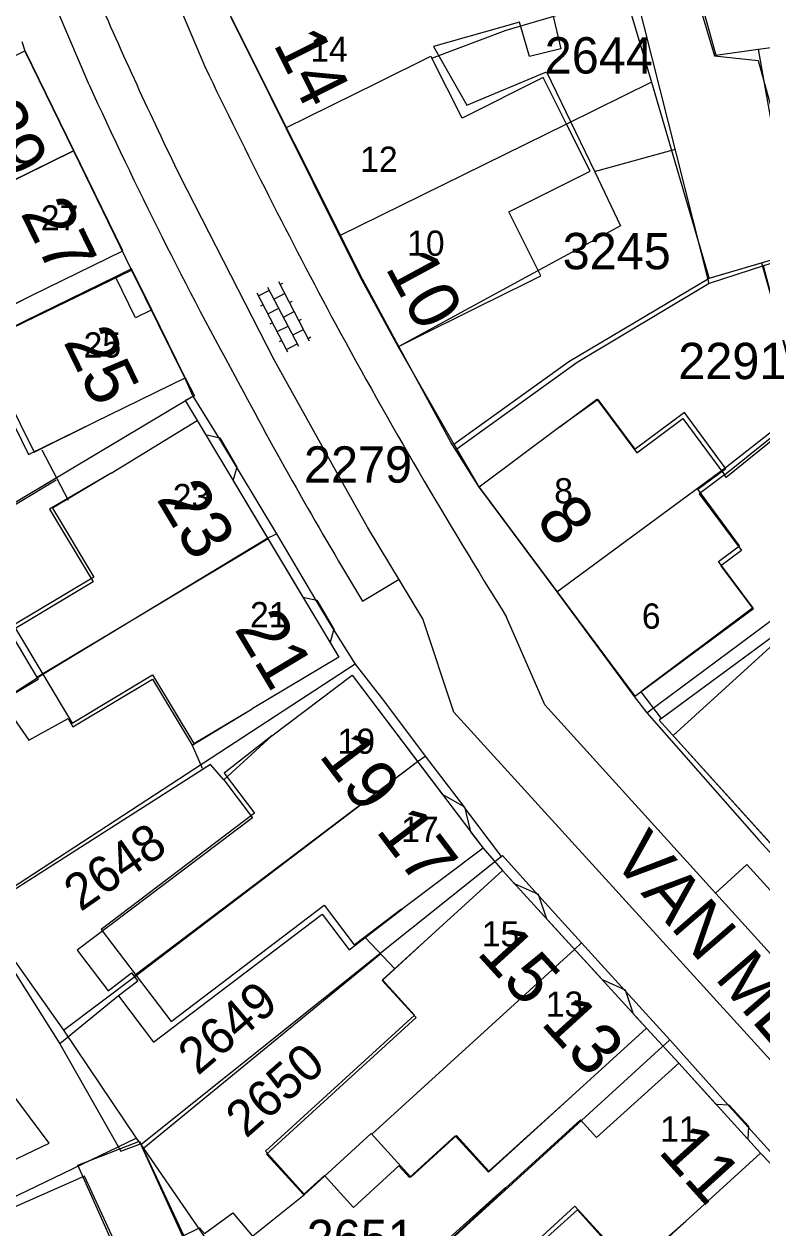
# Model space of a CAD drawing. Extents: x 148816 to 151297, y 399515 to 402500.
# Drawn here: x 149829.5 to 149866.1, y 400114.1 to 400173.7 of the extents above; entities that cross this region are included whole.
import ezdxf

# ---------------------------------------------------------------- set-up
doc = ezdxf.new("R2010")
doc.units = 0
for name, color, linetype in [('B01 Hoofdgebouw  [D] Norm', 7, 'Continuous'), ('B01 Hoofdgebouw  [T] Norm', 7, 'Continuous'), ('B01 hoofgebouw', 7, 'Continuous'), ('B02 Bijgebouw  [D] Norm', 7, 'Continuous'), ('B02 Bijgebouw  [T] Norm', 7, 'Continuous'), ('B07 Tussenmuur  [D] Norm', 7, 'Continuous'), ('G01 perceelsgrens', 7, 'Continuous'), ('S02 Open verharding  Norm', 7, 'Continuous'), ('T04 Haag heg  [D] Gem', 7, 'Continuous'), ('V00 Kant verharding algemeen  [T] Norm', 7, 'Continuous'), ('V00 Kant verharding algemeen secundair  [T] Gem', 7, 'Continuous'), ('Z01 perceelnummer', 7, 'Continuous'), ('Z02 huisnummer', 7, 'Continuous'), ('Z02 Huisnummer  [Tekst] Norm', 7, 'Continuous'), ('Z06 straatnaam', 7, 'Continuous')]:
    doc.layers.add(name, color=color, linetype=linetype)

msp = doc.modelspace()

# ---------------------------------------------------------------- linework, layer by layer
at = {"layer": 'B01 Hoofdgebouw  [D] Norm'}
for p, q in [((149863.814, 400120.174), (149861.96, 400122.22)), ((149866, 400117.76), (149865.388, 400118.436))]:
    msp.add_line(p, q, dxfattribs=at)
for points in [[(149839.52, 400174.57), (149846.688, 400177.097), (149861.278, 400181.198), (149863.787, 400172.158), (149865.895, 400172.45), (149866.156, 400170.951), (149867.724, 400162.211), (149866.151, 400161.719), (149863.462, 400160.839), (149859.834, 400175.239), (149855.697, 400174.223), (149856.112, 400172.471), (149854.564, 400172.081), (149854.073, 400173.782), (149849.81, 400172.588), (149851.45, 400169.672), (149855.406, 400171.322), (149857.794, 400166.377), (149859.068, 400163.699), (149852.48, 400160.12)], [(149865.895, 400172.45), (149867.038, 400172.609), (149866.747, 400174.922), (149875.781, 400177.338), (149875.108, 400179.801), (149870.616, 400178.657), (149862.828, 400176.095)], [(149825.08, 400170.17), (149822.291, 400168.808), (149823.654, 400166.023), (149817.256, 400162.892), (149818.426, 400160.502), (149816.825, 400159.718), (149817.916, 400157.491), (149825.928, 400161.416), (149827.159, 400158.903), (149829.93, 400160.26)], [(149861.673, 400138.452), (149868.32, 400144.488), (149867.91, 400145.096), (149872.518, 400148.555), (149872.338, 400148.961), (149881.005, 400148.502), (149881.069, 400150.969), (149871.511, 400151.703), (149871.565, 400151.144), (149868.951, 400150.519), (149868.005, 400154.221), (149864.297, 400151.23), (149864.228, 400151.363), (149868.067, 400154.456), (149866.152, 400161.719)], [(149829.56, 400158.98), (149827.469, 400157.948), (149827.618, 400157.645), (149822.376, 400155.067), (149822.278, 400155.267), (149819.876, 400154.09), (149821.092, 400151.608), (149828.373, 400155.175), (149829.747, 400152.371), (149833.01, 400153.97)], [(149856.07, 400153.75), (149857.901, 400155.113), (149859.88, 400152.458), (149862.15, 400154.15), (149864.228, 400151.363), (149862.969, 400150.424), (149865.062, 400147.618), (149864.043, 400146.858), (149865.614, 400144.752), (149860.08, 400140.62)], [(149838.508, 400153.37), (149839.218, 400153.205), (149840.065, 400151.743), (149839.878, 400151.113)], [(149833.83, 400151.45), (149830.783, 400149.663), (149832.944, 400146.06), (149828.814, 400143.583), (149830.223, 400141.233), (149828.414, 400140.148), (149829.753, 400138.217), (149831.701, 400139.294), (149831.945, 400138.887), (149835.881, 400141.247), (149837.843, 400137.976), (149840.83, 400139.77)], [(149843.339, 400145.31), (149844.019, 400145.16), (149844.875, 400143.722), (149844.688, 400143.074)], [(149841.79, 400138.43), (149839.418, 400136.263), (149840.837, 400134.378), (149832.162, 400127.82), (149833.683, 400125.808), (149834.845, 400126.687), (149835.156, 400126.276), (149834.195, 400125.548), (149835.927, 400123.261), (149844.29, 400129.595), (149845.62, 400127.839), (149848.27, 400129.86)], [(149850.232, 400135.552), (149851.343, 400134.918), (149851.644, 400133.685)], [(149855.427, 400129.35), (149855.006, 400130.582), (149853.825, 400131.108)], [(149849.53, 400128.4), (149847.862, 400126.866), (149847.265, 400126.321), (149848.946, 400124.48), (149841.533, 400117.711), (149843.364, 400115.706), (149844.4, 400116.652), (149845.838, 400115.077), (149848.084, 400117.128), (149848.611, 400116.55), (149850.88, 400118.619), (149852.525, 400116.815), (149856.65, 400120.58)], [(149859.711, 400124.651), (149859.319, 400125.835), (149858.171, 400126.34)], [(149865.388, 400118.436), (149865.432, 400119.086), (149864.451, 400120.144), (149863.814, 400120.174)]]:
    msp.add_lwpolyline(points, dxfattribs=at)
at = {"layer": 'B01 Hoofdgebouw  [T] Norm'}
for p, q in [((149846.28, 400161.06), (149839.52, 400174.57)), ((149829.57, 400172.37), (149825.08, 400170.17)), ((149834.42, 400162.46), (149829.57, 400172.37)), ((149829.93, 400160.26), (149834.42, 400162.46)), ((149834.05, 400161.18), (149829.56, 400158.98)), ((149835.04, 400159.15), (149834.05, 400161.18)), ((149848.08, 400157.73), (149846.28, 400161.06)), ((149852.48, 400160.12), (149848.08, 400157.73)), ((149835.85, 400159.54), (149835.04, 400159.15)), ((149837.5, 400156.17), (149835.85, 400159.54)), ((149833.01, 400153.97), (149837.5, 400156.17)), ((149833.83, 400151.45), (149838.1, 400154.05)), ((149856.07, 400153.75), (149852.06, 400150.76)), ((149852.06, 400150.76), (149859.78, 400140.4)), ((149845.12, 400142.34), (149840.83, 400139.77)), ((149841.79, 400138.43), (149845.78, 400141.44)), ((149845.78, 400141.44), (149850.232, 400135.552)), ((149859.78, 400140.4), (149860.08, 400140.62)), ((149860.08, 400140.62), (149861.09, 400139.3)), ((149861.09, 400139.3), (149860.99, 400139.21)), ((149860.99, 400139.21), (149883.65, 400114.09)), ((149851.644, 400133.685), (149852.26, 400132.87)), ((149852.26, 400132.87), (149848.27, 400129.86)), ((149853.23, 400131.76), (149849.53, 400128.4)), ((149853.825, 400131.108), (149853.23, 400131.76)), ((149858.171, 400126.34), (149855.427, 400129.35)), ((149860.35, 400123.95), (149859.711, 400124.651)), ((149856.65, 400120.58), (149860.35, 400123.95)), ((149861.96, 400122.22), (149857.88, 400118.53)), ((149857.09, 400119.41), (149853.38, 400116.05)), ((149857.88, 400118.53), (149857.09, 400119.41)), ((149862.3, 400114.4), (149866, 400117.76))]:
    msp.add_line(p, q, dxfattribs=at)
for points in [[(149838.1, 400154.05), (149838.508, 400153.37)], [(149839.872, 400151.094), (149843.339, 400145.31)], [(149844.685, 400143.065), (149845.12, 400142.34)]]:
    msp.add_lwpolyline(points, dxfattribs=at)
at = {"layer": 'B01 hoofgebouw'}
for points in [[(149852.557, 400159.956), (149848.08, 400157.73), (149846.28, 400161.06), (149839.52, 400174.57), (149844.235, 400176.233)], [(149852.557, 400159.956), (149855.12, 400161.23), (149853.54, 400164.39), (149857.56, 400166.41), (149856.4, 400168.73), (149855.24, 400171.05), (149851.22, 400169.03), (149849.73, 400172.01), (149853.4, 400173.4), (149859.32, 400175.15), (149860.6, 400170.82), (149863.45, 400161.14), (149863.46, 400161.1), (149866.06, 400161.87), (149868.09, 400154.71), (149868.13, 400154.56), (149868.03, 400154.5), (149869.13, 400150.6), (149871.7, 400151.32), (149871.58, 400151.76), (149874.25, 400151.63), (149879.41, 400151.39), (149879.5, 400153.21)], [(149829.93, 400160.26), (149834.42, 400162.46), (149829.57, 400172.37), (149825.08, 400170.17)], [(149825.08, 400170.17), (149822.37, 400168.8), (149823.66, 400166.16), (149817.18, 400162.99), (149819.43, 400158.39), (149825.91, 400161.56), (149827.21, 400158.9), (149829.93, 400160.26)], [(149835.85, 400159.54), (149834.85, 400161.57), (149834.05, 400161.18)], [(149833.01, 400153.97), (149837.5, 400156.17), (149835.85, 400159.54), (149835.04, 400159.15), (149834.05, 400161.18), (149829.56, 400158.98)], [(149829.56, 400158.98), (149827.37, 400157.89), (149827.44, 400157.74), (149822.57, 400155.34), (149823.76, 400152.91), (149828.64, 400155.3), (149830.02, 400152.49), (149833.01, 400153.97)], [(149864.29, 400151.68), (149864.26, 400151.72), (149862.24, 400154.46), (149859.79, 400152.64), (149857.97, 400155.09), (149856.07, 400153.75)], [(149833.83, 400151.45), (149838.1, 400154.05), (149845.12, 400142.34), (149840.83, 400139.77)], [(149856.07, 400153.75), (149852.06, 400150.76), (149859.78, 400140.4), (149860.08, 400140.62), (149861.09, 400139.3), (149860.99, 400139.21), (149883.65, 400114.09), (149891.48, 400121.13)], [(149861.09, 400139.3), (149868.29, 400144.61), (149867.88, 400145.16), (149872.47, 400148.56), (149872.49, 400148.59), (149872.42, 400149.2), (149880.92, 400148.75), (149881.16, 400153.26)], [(149833.83, 400151.45), (149830.93, 400149.72), (149832.98, 400146.3), (149829, 400143.91), (149830.45, 400141.49), (149831.9, 400139.07), (149835.89, 400141.46), (149837.93, 400138.05), (149840.83, 400139.77)], [(149860.08, 400140.62), (149865.66, 400144.75), (149863.93, 400147.08), (149864.97, 400147.85), (149862.9, 400150.65), (149864.29, 400151.68)], [(149841.79, 400138.43), (149845.78, 400141.44), (149852.26, 400132.87), (149848.27, 400129.86)], [(149841.79, 400138.43), (149839.43, 400136.58), (149840.93, 400134.6), (149833.35, 400128.84), (149835.08, 400126.56), (149836.81, 400124.29), (149844.39, 400130.05), (149845.88, 400128.09), (149848.225, 400129.872)], [(149856.65, 400120.58), (149860.35, 400123.95), (149853.23, 400131.76), (149849.53, 400128.4)], [(149849.53, 400128.4), (149847.28, 400126.34), (149848.87, 400124.59), (149841.48, 400117.86), (149843.42, 400115.72), (149846.72, 400118.73), (149848.68, 400116.57), (149850.94, 400118.63), (149852.54, 400116.87), (149856.65, 400120.58)], [(149862.3, 400114.4), (149866, 400117.76), (149861.96, 400122.22), (149857.88, 400118.53), (149857.09, 400119.41), (149853.38, 400116.05)], [(149838.4, 400111.62), (149835.31, 400110.19), (149832.18, 400117.16), (149835.24, 400118.35), (149838.4, 400111.62)], [(149853.38, 400116.05), (149847.46, 400110.55), (149849.45, 400108.38), (149856.8, 400115.13), (149859.7, 400111.98), (149862.3, 400114.4)]]:
    msp.add_lwpolyline(points, dxfattribs=at)
at = {"layer": 'B02 Bijgebouw  [D] Norm'}
for p, q in [((149847.333, 400110.651), (149853.365, 400116.066)), ((149856.939, 400114.95), (149849.482, 400108.257)), ((149859.585, 400112.002), (149856.939, 400114.95)), ((149859.585, 400112.002), (149862.3, 400114.4))]:
    msp.add_line(p, q, dxfattribs=at)
msp.add_lwpolyline([(149828.748, 400127.209), (149831.293, 400123.181), (149834.322, 400117.859), (149835.286, 400118.216), (149837.374, 400113.654), (149838.211, 400114.061), (149838.466, 400113.783), (149839.86, 400114.799), (149840.928, 400113.558), (149839.306, 400112.186), (149839.357, 400111.933), (149835.528, 400110.1), (149832.522, 400116.614), (149826.258, 400113.864), (149825.061, 400116.449), (149827.673, 400117.646), (149828.055, 400116.961), (149830.768, 400118.259), (149826.851, 400123.478), (149825.558, 400122.994), (149824.539, 400125.275), (149828.723, 400127.184)], dxfattribs=at)
at = {"layer": 'B02 Bijgebouw  [T] Norm'}
for p, q in [((149834.85, 400161.57), (149834.05, 400161.18)), ((149835.85, 400159.54), (149834.85, 400161.57))]:
    msp.add_line(p, q, dxfattribs=at)
at = {"layer": 'B07 Tussenmuur  [D] Norm'}
for p, q in [((149831.995, 400167.415), (149818.318, 400160.722)), ((149831.995, 400167.415), (149818.318, 400160.722)), ((149841.61, 400148.195), (149830.163, 400141.333)), ((149841.61, 400148.195), (149830.163, 400141.333)), ((149849.02, 400137.155), (149834.965, 400126.528)), ((149849.02, 400137.155), (149834.965, 400126.528))]:
    msp.add_line(p, q, dxfattribs=at)
at = {"layer": 'G01 perceelsgrens'}
for points in [[(149862.63, 400175.79), (149863.72, 400172.12), (149865.89, 400171.89), (149867.21, 400167.1)], [(149859.32, 400175.15), (149860.6, 400170.82), (149856.4, 400168.73), (149845.15, 400163.21)], [(149847.011, 400170.792), (149849.68, 400172.11), (149849.73, 400172.01), (149853.4, 400173.4), (149859.32, 400175.15)], [(149839.767, 400174.025), (149841.745, 400170.055)], [(149829.41, 400172.83), (149829.57, 400172.32), (149831.968, 400167.41)], [(149842.49, 400168.56), (149847.011, 400170.792)], [(149841.745, 400170.055), (149842.49, 400168.56)], [(149842.49, 400168.56), (149845.15, 400163.21)], [(149831.968, 400167.41), (149818.305, 400160.69), (149805.664, 400154.944)], [(149831.968, 400167.41), (149834.85, 400161.51)], [(149845.15, 400163.21), (149846.25, 400161.01), (149848.06, 400157.7), (149850.81, 400152.89)], [(149850.81, 400152.89), (149856.51, 400156.98), (149863.46, 400161.1), (149868.47, 400162.58)], [(149807.55, 400148.29), (149827.37, 400157.89), (149834.85, 400161.51)], [(149834.85, 400161.51), (149837.48, 400156.15), (149837.89, 400155.27)], [(149810.2, 400138.74), (149837.89, 400155.27)], [(149837.89, 400155.27), (149839.21, 400153.14), (149842.02, 400148.44)], [(149855.91, 400145.57), (149864.26, 400151.72), (149868.09, 400154.71), (149870.58, 400155.32)], [(149850.81, 400152.89), (149852.07, 400150.73), (149855.91, 400145.57)], [(149812.63, 400130.01), (149830.45, 400141.49), (149841.52, 400148.2), (149842.02, 400148.44)], [(149842.02, 400148.44), (149843.96, 400145.18), (149844.84, 400143.72), (149845.92, 400141.99)], [(149860.38, 400139.57), (149867.88, 400145.16), (149872.47, 400148.56)], [(149855.91, 400145.57), (149859.75, 400140.39), (149860.38, 400139.57)], [(149845.92, 400141.99), (149827.26, 400129.82), (149827.78, 400129.08)], [(149845.92, 400141.99), (149847.45, 400140.04), (149847.47, 400139.99), (149849.39, 400137.43)], [(149860.38, 400139.57), (149865.93, 400133.25), (149885.17, 400112.17), (149886.91, 400111.39), (149888.46, 400111.35), (149889.92, 400111.9), (149891.02, 400112.86), (149891.67, 400114.07), (149891.85, 400115.64), (149891.46, 400121.12)], [(149831.48, 400123.85), (149835.08, 400126.56), (149849.01, 400137.17), (149849.39, 400137.43)], [(149849.39, 400137.43), (149851.29, 400134.95), (149851.32, 400134.89), (149853.16, 400132.46)], [(149835.3, 400118.19), (149853.16, 400132.46)], [(149853.16, 400132.46), (149853.22, 400132.51), (149854.98, 400130.56), (149855, 400130.53), (149857.14, 400128.18)], [(149827.78, 400129.08), (149831.48, 400123.85)], [(149839.29, 400112.41), (149843.42, 400115.72), (149846.72, 400118.73), (149846.75, 400118.7), (149856.79, 400127.85), (149857.14, 400128.18)], [(149857.14, 400128.18), (149859.28, 400125.82), (149859.32, 400125.79), (149861.51, 400123.37)], [(149831.48, 400123.85), (149835.08, 400118.5)], [(149843.27, 400106.72), (149861.51, 400123.37)], [(149861.51, 400123.37), (149864.44, 400120.1), (149865.4, 400119.05), (149869, 400115.06)], [(149815.53, 400109.16), (149822.51, 400112.46), (149835.08, 400118.5)], [(149835.08, 400118.5), (149835.3, 400118.19)], [(149835.3, 400118.19), (149839.29, 400112.41)]]:
    msp.add_lwpolyline(points, dxfattribs=at)
at = {"layer": 'S02 Open verharding  Norm'}
for p, q in [((149843.661, 400157.993), (149842.138, 400160.921)), ((149842.207, 400160.788), (149842.34, 400160.857)), ((149842.596, 400157.439), (149841.073, 400160.367)), ((149841.142, 400160.234), (149841.675, 400160.511)), ((149843.128, 400157.716), (149841.606, 400160.644)), ((149842.438, 400160.344), (149841.905, 400160.067)), ((149841.373, 400159.79), (149841.24, 400159.721)), ((149841.604, 400159.347), (149842.136, 400159.624)), ((149842.669, 400159.9), (149842.802, 400159.97)), ((149842.367, 400159.18), (149842.899, 400159.457)), ((149843.13, 400159.013), (149843.263, 400159.083)), ((149841.835, 400158.903), (149841.702, 400158.834)), ((149842.065, 400158.46), (149842.598, 400158.736)), ((149842.829, 400158.293), (149843.361, 400158.57)), ((149842.296, 400158.016), (149842.163, 400157.947)), ((149842.527, 400157.572), (149843.059, 400157.849)), ((149843.592, 400158.126), (149843.725, 400158.195))]:
    msp.add_line(p, q, dxfattribs=at)
at = {"layer": 'T04 Haag heg  [D] Gem'}
for p, q in [((149857.787, 400166.391), (149861.786, 400167.493)), ((149863.462, 400160.839), (149856.92, 400156.929)), ((149856.92, 400156.929), (149850.963, 400152.633)), ((149830.407, 400152.6), (149831.705, 400150.116)), ((149831.12, 400151.105), (149810.334, 400138.641)), ((149837.843, 400137.976), (149838.351, 400136.837)), ((149838.757, 400137.015), (149814.751, 400121.686)), ((149839.418, 400136.263), (149838.757, 400137.015)), ((149846.421, 400128.45), (149847.897, 400126.898)), ((149847.196, 400127.635), (149835.464, 400118.013)), ((149834.195, 400125.548), (149831.293, 400123.181))]:
    msp.add_line(p, q, dxfattribs=at)
at = {"layer": 'V00 Kant verharding algemeen  [T] Norm'}
for p, q in [((149850.67, 400152.98), (149848.08, 400157.73)), ((149837.5, 400156.17), (149837.97, 400155.28)), ((149837.97, 400155.28), (149837.51, 400155.04)), ((149837.51, 400155.04), (149838.1, 400154.05)), ((149852.06, 400150.76), (149850.67, 400152.98)), ((149852.26, 400132.87), (149853.23, 400131.76)), ((149861.96, 400122.22), (149860.35, 400123.95))]:
    msp.add_line(p, q, dxfattribs=at)
for points in [[(149821.244, 400213.625), (149829.919, 400188.839), (149832.835, 400184.923), (149838.479, 400171.587)], [(149841.916, 400157.055), (149837.253, 400166.154)], [(149846.54, 400148.773), (149844.788, 400151.887), (149841.916, 400157.055)], [(149881.715, 400105.641), (149850.815, 400139.603), (149849.277, 400144.231), (149846.54, 400148.773)], [(149883.128, 400109.292), (149855.321, 400139.971), (149853.427, 400144.318)], [(149866, 400117.76), (149868.373, 400115.295), (149871.198, 400112.149), (149872.749, 400113.17), (149878.01, 400107.17)]]:
    msp.add_lwpolyline(points, dxfattribs=at)
for centre, radius, start, end in [((150024.937, 400257.862), 208.891, 203.28433, 206.0414), ((150135.995, 400314.603), 330.105, 205.67361, 208.15543), ((150087.019, 400290.41), 275.514, 208.52563, 212.02257)]:
    msp.add_arc(centre, radius, start, end, dxfattribs=at)
at = {"layer": 'V00 Kant verharding algemeen secundair  [T] Gem'}
for points in [[(149832.746, 400170.68), (149829.191, 400179.028), (149831.137, 400179.863)], [(149846.283, 400145.104), (149848.096, 400146.192)], [(149863.772, 400130.647), (149865.323, 400132.055), (149882.816, 400112.824), (149881.235, 400111.381)]]:
    msp.add_lwpolyline(points, dxfattribs=at)
for centre, radius, start, end in [((150045.232, 400267.997), 233.711, 204.60744, 208.69483), ((150045.496, 400265.22), 232.623, 208.06367, 211.08806)]:
    msp.add_arc(centre, radius, start, end, dxfattribs=at)

# ---------------------------------------------------------------- texts
at = {"layer": 'Z01 perceelnummer'}
for s, p in [('2644', (149855.314, 400171.245)), ('3245', (149856.203, 400161.55)), ('2291', (149861.929, 400156.106)), ('2279', (149843.388, 400150.977)), ('2651', (149843.524, 400112.66))]:
    msp.add_text(s, height=1.8, dxfattribs=at).set_placement(p)
for s, rotation, p in [('2648', 34.73169, (149832.323, 400129.696)), ('2649', 40.41303, (149838.132, 400121.57)), ('2650', 41.33221, (149840.52, 400118.462))]:
    msp.add_text(s, height=1.8, rotation=rotation, dxfattribs=at).set_placement(p)
at = {"layer": 'Z02 huisnummer'}
for s, rotation, p in [('14', 296.53944, (149841.844, 400172.718)), ('29', 296.10382, (149826.948, 400169.195)), ('27', 296.10382, (149829.327, 400164.334)), ('10', 298.40936, (149847.392, 400161.63)), ('25', 296.05235, (149831.449, 400157.958)), ('23', 300.92446, (149836.049, 400150.177)), ('8', 306.66359, (149854.819, 400149.148)), ('21', 300.92446, (149839.909, 400143.738)), ('19', 307.07612, (149844.088, 400137.459)), ('17', 307.07612, (149846.908, 400133.729)), ('15', 312.36617, (149851.898, 400127.653)), ('13', 312.36617, (149855.072, 400124.173)), ('11', 312.16188, (149860.885, 400117.821))]:
    msp.add_text(s, height=2.5, rotation=rotation, dxfattribs=at).set_placement(p)
at = {"layer": 'Z02 Huisnummer  [Tekst] Norm'}
for s, p in [('14', (149843.701, 400171.826)), ('12', (149846.17, 400166.375)), ('27', (149830.351, 400163.47)), ('10', (149848.495, 400162.215)), ('25', (149832.471, 400157.175)), ('23', (149836.89, 400149.664)), ('8', (149855.785, 400149.95)), ('21', (149840.715, 400143.812)), ('6', (149860.126, 400143.744)), ('19', (149845.051, 400137.546)), ('17', (149848.199, 400133.18)), ('15', (149852.195, 400128)), ('13', (149855.365, 400124.52)), ('11', (149861.03, 400118.335))]:
    msp.add_text(s, height=1.25, dxfattribs=at).set_placement(p)
at = {"layer": 'Z06 straatnaam'}
msp.add_text('VAN MERHEIMSTRAAT', height=2.5, rotation=310.90573, dxfattribs=at).set_placement((149858.578, 400132.322))

doc.saveas('drawing.dxf')
